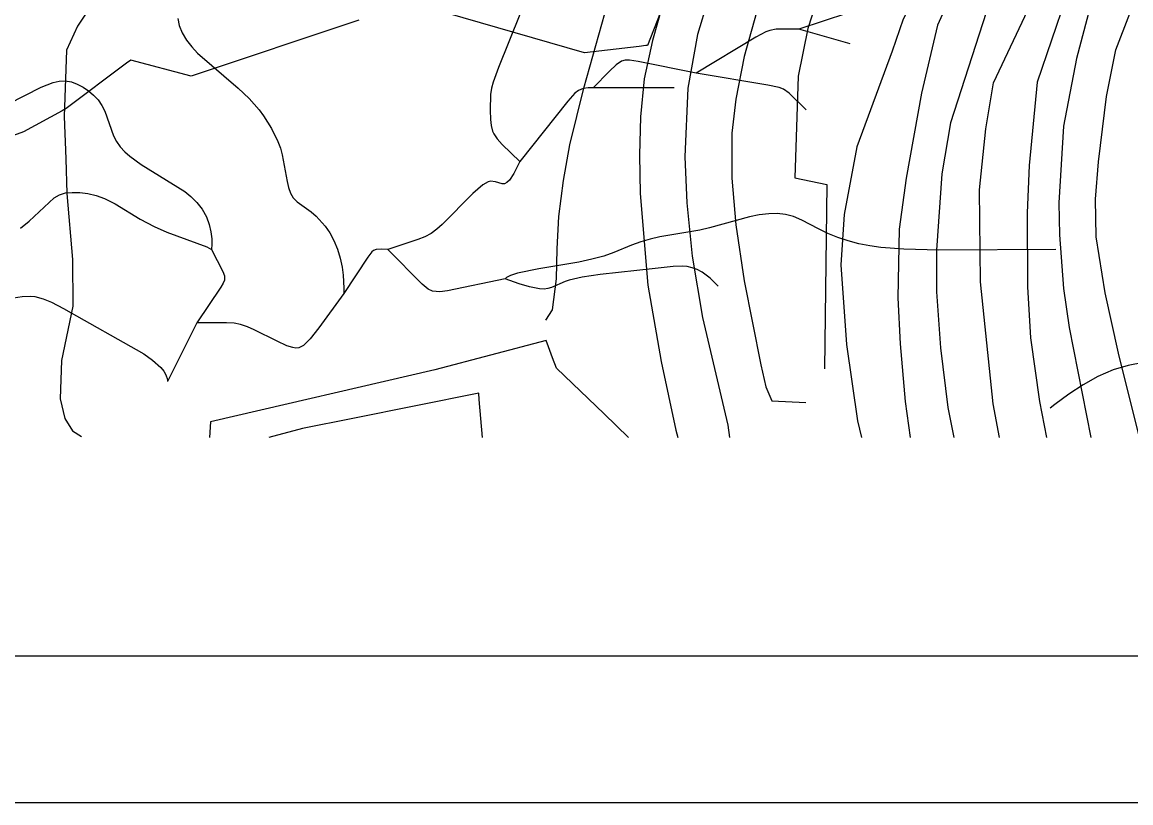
# Model space of a CAD drawing. Extents: x -709584 to -702006, y -1161789 to -1157496.
# Drawn here: x -708051.5 to -707673.9, y -1161765.5 to -1161499.6 of the extents above; entities that cross this region are included whole.
import ezdxf

# ---------------------------------------------------------------- set-up
doc = ezdxf.new("R2010")
doc.units = 0
for name, color, linetype in [('120_vrstevnice hlavní', 7, 'Continuous'), ('122_vrstevnice základní', 7, 'Continuous'), ('408_BPEJ_linie', 7, 'Continuous'), ('411_akumulovaný odtok', 7, 'Continuous'), ('800_mřížka', 7, 'Continuous')]:
    doc.layers.add(name, color=color, linetype=linetype)

msp = doc.modelspace()

# ---------------------------------------------------------------- linework, layer by layer
at = {"layer": '120_vrstevnice hlavní'}
for points in [[(-707566.55, -1161362.44), (-707592.55, -1161378.65), (-707638.19, -1161415.19), (-707657.65, -1161432.93), (-707683.65, -1161464.22), (-707696.08, -1161491.35), (-707705.77, -1161520.01), (-707708.51, -1161548.36), (-707709.24, -1161564.56), (-707709.09, -1161589.73), (-707708.08, -1161607.09), (-707705.04, -1161628.79), (-707702.66, -1161641.02)], [(-707759.57, -1161445.09), (-707773.17, -1161471.7), (-707779.82, -1161489.06), (-707783.87, -1161501.79), (-707787.2, -1161517.99), (-707788.38, -1161552.61), (-707777.46, -1161554.87), (-707778.23, -1161617.65)]]:
    msp.add_lwpolyline(points, dxfattribs=at)
at = {"layer": '122_vrstevnice základní'}
for points in [[(-707637.93, -1161346.15), (-707648.92, -1161360.9), (-707663.67, -1161378.55), (-707686.24, -1161402.13), (-707705.8, -1161424.83), (-707707.88, -1161428.12), (-707715.08, -1161437.67), (-707720.19, -1161446.88), (-707713.03, -1161456.68), (-707717.18, -1161461.95), (-707721.7, -1161468.36), (-707731.12, -1161481.55), (-707739.76, -1161500.63), (-707745.25, -1161523.77), (-707750.46, -1161552.7), (-707752.77, -1161570.06), (-707753.21, -1161593.49), (-707752.48, -1161609.11), (-707750.75, -1161628.79), (-707749.02, -1161641.02)], [(-707718.6, -1161641.02), (-707720.81, -1161629.65), (-707725.15, -1161588), (-707725.44, -1161556.75), (-707723.27, -1161535.92), (-707720.66, -1161520.3), (-707707, -1161491.35), (-707702.11, -1161480.8), (-707694.57, -1161466.85), (-707672.72, -1161438.96), (-707643.33, -1161411.44), (-707624.57, -1161396.37), (-707596.69, -1161372.62)], [(-707573.71, -1161378.27), (-707622.23, -1161411.07), (-707642.2, -1161426.52), (-707658.31, -1161444.58), (-707675.64, -1161471.72), (-707687.83, -1161494.84), (-707692.46, -1161511.91), (-707696.8, -1161535.06), (-707698.39, -1161561.09), (-707698.24, -1161572.08), (-707696.8, -1161590.31), (-707694.92, -1161603.62), (-707687.58, -1161641.02)], [(-707660.66, -1161419.36), (-707677.62, -1161435.19), (-707697.21, -1161454.04), (-707710.4, -1161471.38), (-707723.21, -1161496.25), (-707735.27, -1161533.9), (-707738.31, -1161551.26), (-707740.05, -1161577.29), (-707740.05, -1161591.47), (-707738.74, -1161610.56), (-707736.28, -1161630.81), (-707734.14, -1161641.02)], [(-707740.16, -1161476.28), (-707745.06, -1161486.08), (-707751.46, -1161498.52), (-707755.23, -1161509.45), (-707767.24, -1161542), (-707771.58, -1161565.14), (-707772.73, -1161582.21), (-707770.71, -1161609.4), (-707766.95, -1161635.44), (-707765.62, -1161641.02)], [(-708020.08, -1161481.83), (-708032.66, -1161500.92), (-708036.42, -1161509.17), (-708037.18, -1161531.67)], [(-707670.91, -1161641.02), (-707678.14, -1161612.3), (-707682.62, -1161591.76), (-707685.66, -1161572.66), (-707685.95, -1161559.94), (-707684.94, -1161547.21), (-707682.19, -1161524.93), (-707679.01, -1161509.02), (-707674.23, -1161496.63), (-707670.46, -1161486.83)], [(-707818.01, -1161492.24), (-707821.48, -1161503.81), (-707824.81, -1161522.04), (-707825.82, -1161545.47), (-707825.1, -1161561.09), (-707823.36, -1161579.32), (-707819.74, -1161600.15), (-707811.21, -1161636.89), (-707810.61, -1161641.02)], [(-707800.65, -1161493.4), (-707805.57, -1161511.33)], [(-707873.11, -1161601.06), (-707870.85, -1161597.57), (-707869.54, -1161587.05), (-707869.24, -1161576.85), (-707868.75, -1161565.82), (-707867.15, -1161553.51), (-707864.98, -1161541.33), (-707860.24, -1161522.04), (-707853.01, -1161496.58)], [(-707833.63, -1161494.56), (-707836.81, -1161505.84), (-707839.71, -1161518.86), (-707840.86, -1161531.87), (-707841.3, -1161544.89), (-707841.01, -1161557.91), (-707838.4, -1161589.15), (-707833.92, -1161615.19), (-707828.86, -1161638.62), (-707828.21, -1161641.02)], [(-707805.57, -1161511.33), (-707808.46, -1161525.8), (-707809.76, -1161537.37), (-707809.76, -1161552.7), (-707808.46, -1161568.61), (-707805.57, -1161587.71), (-707799.93, -1161616.35), (-707798.18, -1161623.85), (-707796.17, -1161628.64), (-707784.62, -1161629.12)], [(-708037.18, -1161531.67), (-708036.65, -1161546.09), (-708036.31, -1161557.97), (-708034.34, -1161580.43), (-708034.22, -1161596.33), (-708038.06, -1161614.89), (-708038.57, -1161627.93), (-708036.98, -1161634.64), (-708034.34, -1161638.84), (-708031.34, -1161640.71)]]:
    msp.add_lwpolyline(points, dxfattribs=at)
at = {"layer": '408_BPEJ_linie'}
for points in [[(-707814.4, -1161446.02), (-707838.5, -1161507.5), (-707839.09, -1161507.57), (-707841.36, -1161507.83), (-707860, -1161510), (-707883.61, -1161503.2), (-707919, -1161493)], [(-707936.89, -1161498.96), (-707994, -1161518), (-708014.5, -1161512.5), (-708015.94, -1161513.58), (-708036.5, -1161529), (-708037.89, -1161529.77), (-708051, -1161537), (-708077.06, -1161546.36)], [(-707844.94, -1161641.02), (-707853.3, -1161633.01), (-707869.5, -1161617.5), (-707870.83, -1161613.9), (-707872.19, -1161610.21), (-707873, -1161608), (-707911, -1161618), (-707987.38, -1161635.79), (-707987.69, -1161641.02)], [(-707894.69, -1161641.02), (-707895.81, -1161628.18), (-707896, -1161626), (-707938.89, -1161634.58), (-707956, -1161638), (-707967.46, -1161641.02)]]:
    msp.add_lwpolyline(points, dxfattribs=at)
at = {"layer": '411_akumulovaný odtok'}
for p, q in [((-707769.49, -1161507), (-707786.99, -1161502)), ((-707829.49, -1161522), (-707856.99, -1161522)), ((-707991.99, -1161602), (-708001.99, -1161622))]:
    msp.add_line(p, q, dxfattribs=at)
for points in [[(-707746.99, -1161482), (-707754.46, -1161489.55), (-707756.47, -1161491.2), (-707757.96, -1161492.1), (-707762.1, -1161493.76), (-707786.99, -1161502)], [(-707881.99, -1161497), (-707889.28, -1161515), (-707891.12, -1161520.04), (-707891.65, -1161522.1), (-707891.94, -1161524.2), (-707892.15, -1161529.53), (-707892.05, -1161532.7), (-707891.82, -1161534.76), (-707891.3, -1161536.69), (-707890.87, -1161537.61), (-707889.71, -1161539.32), (-707888.01, -1161541.22), (-707881.99, -1161547)], [(-707998.51, -1161498.31), (-707998, -1161500.74), (-707996.96, -1161503.23), (-707995.48, -1161505.68), (-707993.7, -1161508), (-707991.76, -1161510.1), (-707977.93, -1161522.03), (-707974.19, -1161525.63), (-707970.83, -1161529.49), (-707969.33, -1161531.53), (-707966.62, -1161535.78), (-707964.4, -1161540.22), (-707963.55, -1161542.52), (-707962.92, -1161544.8), (-707961.29, -1161553.86), (-707960.79, -1161555.92), (-707960.11, -1161557.81), (-707959.17, -1161559.44), (-707957.9, -1161560.78), (-707953.05, -1161564.2), (-707951.38, -1161565.62), (-707948.27, -1161569.06), (-707946.77, -1161571.32), (-707945.35, -1161573.99), (-707944.12, -1161576.94), (-707943.15, -1161580.02), (-707942.52, -1161583), (-707942.14, -1161585.81), (-707941.9, -1161590.24), (-707941.99, -1161592)], [(-707786.99, -1161502), (-707794.68, -1161502), (-707796.88, -1161502.38), (-707798.27, -1161502.91), (-707801.6, -1161504.72), (-707821.99, -1161517)], [(-707821.99, -1161517), (-707841.72, -1161512.96), (-707844.69, -1161512.53), (-707846.11, -1161512.54), (-707847.43, -1161512.92), (-707849.23, -1161514.15), (-707851.48, -1161516.28), (-707856.99, -1161522)], [(-708056.19, -1161527.37), (-708045.07, -1161521.69), (-708040.92, -1161520.13), (-708038.87, -1161519.7), (-708036.85, -1161519.61), (-708034.76, -1161519.96), (-708032.72, -1161520.7), (-708030.76, -1161521.73), (-708028.91, -1161522.99), (-708027.19, -1161524.45), (-708025.65, -1161526.09), (-708024.36, -1161527.92), (-708023.39, -1161529.88), (-708020.42, -1161538.32), (-708019.42, -1161540.27), (-708018.12, -1161542.07), (-708016.56, -1161543.72), (-708014.82, -1161545.25), (-708010.95, -1161548.09), (-707996.14, -1161557.28), (-707994.01, -1161559), (-707991.98, -1161561.04), (-707990.19, -1161563.34), (-707988.78, -1161565.86), (-707987.82, -1161568.47), (-707987.25, -1161571.03), (-707986.95, -1161573.34), (-707986.87, -1161575.23), (-707986.99, -1161577)], [(-707784.49, -1161529.5), (-707790.25, -1161523.73), (-707792.2, -1161522.41), (-707793.63, -1161521.87), (-707797.49, -1161521.03), (-707821.99, -1161517)], [(-707856.99, -1161522), (-707858.77, -1161522), (-707860.4, -1161522.23), (-707862.02, -1161522.85), (-707863.3, -1161523.8), (-707865.64, -1161526.52), (-707881.99, -1161547)], [(-707881.99, -1161547), (-707884.03, -1161551.11), (-707885.57, -1161553.36), (-707886.4, -1161554.19), (-707887.23, -1161554.66), (-707888, -1161554.71), (-707890.33, -1161553.96), (-707891.96, -1161553.75), (-707892.83, -1161553.97), (-707894.56, -1161554.96), (-707898.04, -1161558), (-707908.51, -1161568.48), (-707910.33, -1161570.1), (-707912.26, -1161571.54), (-707914.35, -1161572.67), (-707916.72, -1161573.65), (-707926.99, -1161577)], [(-708052.05, -1161569.71), (-708049.15, -1161567.36), (-708040.59, -1161559.46), (-708038.82, -1161558.38), (-708036.76, -1161557.76), (-708034.49, -1161557.56), (-708031.88, -1161557.63), (-708029.12, -1161557.97), (-708026.3, -1161558.61), (-708023.49, -1161559.61), (-708019.88, -1161561.49), (-708011.31, -1161566.64), (-708006.56, -1161569.17), (-708002.25, -1161571.07), (-707988.65, -1161576.09), (-707986.99, -1161577)], [(-707699.49, -1161577), (-707739.35, -1161577.22), (-707751.24, -1161576.9), (-707759.02, -1161576.3), (-707762.84, -1161575.79), (-707766.58, -1161575.07), (-707770.2, -1161574.11), (-707773.72, -1161572.93), (-707777.09, -1161571.57), (-707780.3, -1161570.04), (-707785.96, -1161567.01), (-707788.83, -1161565.81), (-707791.52, -1161565.13), (-707794.33, -1161564.81), (-707797.21, -1161564.83), (-707800.47, -1161565.24), (-707803.78, -1161565.94), (-707817.38, -1161569.69), (-707820.74, -1161570.41), (-707834.31, -1161572.75), (-707837.62, -1161573.47), (-707840.85, -1161574.38), (-707843.95, -1161575.51), (-707850.01, -1161578.04), (-707853.35, -1161579.25), (-707857.44, -1161580.38), (-707861.91, -1161581.34), (-707875.56, -1161583.67), (-707882.77, -1161585.12), (-707885.21, -1161585.87), (-707886.6, -1161586.52), (-707886.99, -1161587)], [(-707986.99, -1161577), (-707983.14, -1161584.51), (-707982.63, -1161586), (-707982.62, -1161587.47), (-707983, -1161588.45), (-707983.84, -1161589.91), (-707991.99, -1161602)], [(-707926.99, -1161577), (-707929.29, -1161576.94), (-707930.99, -1161577.07), (-707931.8, -1161577.36), (-707932.43, -1161577.86), (-707933.76, -1161579.59), (-707941.99, -1161592)], [(-707886.99, -1161587), (-707906.67, -1161591.06), (-707909.29, -1161591.4), (-707911.74, -1161591.2), (-707913.23, -1161590.5), (-707915.28, -1161588.87), (-707926.99, -1161577)], [(-707814.49, -1161589.5), (-707817.15, -1161586.83), (-707819.94, -1161584.73), (-707821.56, -1161583.86), (-707823.31, -1161583.22), (-707825.05, -1161582.85), (-707826.7, -1161582.72), (-707829.75, -1161582.86), (-707835.93, -1161583.47), (-707854.6, -1161585.59), (-707860.75, -1161586.45), (-707865.17, -1161587.43), (-707866.56, -1161587.9), (-707871.25, -1161589.99), (-707872.42, -1161590.35), (-707873.75, -1161590.49), (-707875.3, -1161590.4), (-707878.74, -1161589.73), (-707882.18, -1161588.72), (-707886.99, -1161587)], [(-707941.99, -1161592), (-707950.48, -1161603.77), (-707953.36, -1161607.48), (-707955.64, -1161609.71), (-707957.33, -1161610.52), (-707958.29, -1161610.6), (-707959.3, -1161610.47), (-707961.41, -1161609.81), (-707964.69, -1161608.31), (-707972.51, -1161604.36), (-707974.78, -1161603.37), (-707977.09, -1161602.59), (-707979.31, -1161602.17), (-707981.87, -1161601.98), (-707991.99, -1161602)], [(-708069.49, -1161597), (-708058.07, -1161594.21), (-708054.47, -1161593.45), (-708051.49, -1161593.01), (-708048.57, -1161592.89), (-708047.14, -1161593.04), (-708044.3, -1161593.82), (-708041.53, -1161595.02), (-708037.42, -1161597.16), (-708010.1, -1161612.55), (-708007.06, -1161614.71), (-708004.32, -1161617.2), (-708003.27, -1161618.46), (-708002.52, -1161619.67), (-708001.96, -1161621.26), (-708001.99, -1161622)], [(-707669.55, -1161615.53), (-707674.83, -1161616.56), (-707679.94, -1161618.03), (-707685.15, -1161620.27), (-707690.16, -1161623.1), (-707695.02, -1161626.34), (-707699.79, -1161629.87), (-707701.35, -1161631.09)]]:
    msp.add_lwpolyline(points, dxfattribs=at)
at = {"layer": '800_mřížka'}
for points in [[(-702006.48, -1161765.53), (-709584.12, -1161765.53), (-709584.12, -1157496.46), (-702006.48, -1157496.46)], [(-702056.48, -1161715.53), (-709534.12, -1161715.53), (-709534.12, -1157546.46), (-702056.48, -1157546.46)]]:
    msp.add_lwpolyline(points, close=True, dxfattribs=at)

doc.saveas('drawing.dxf')
